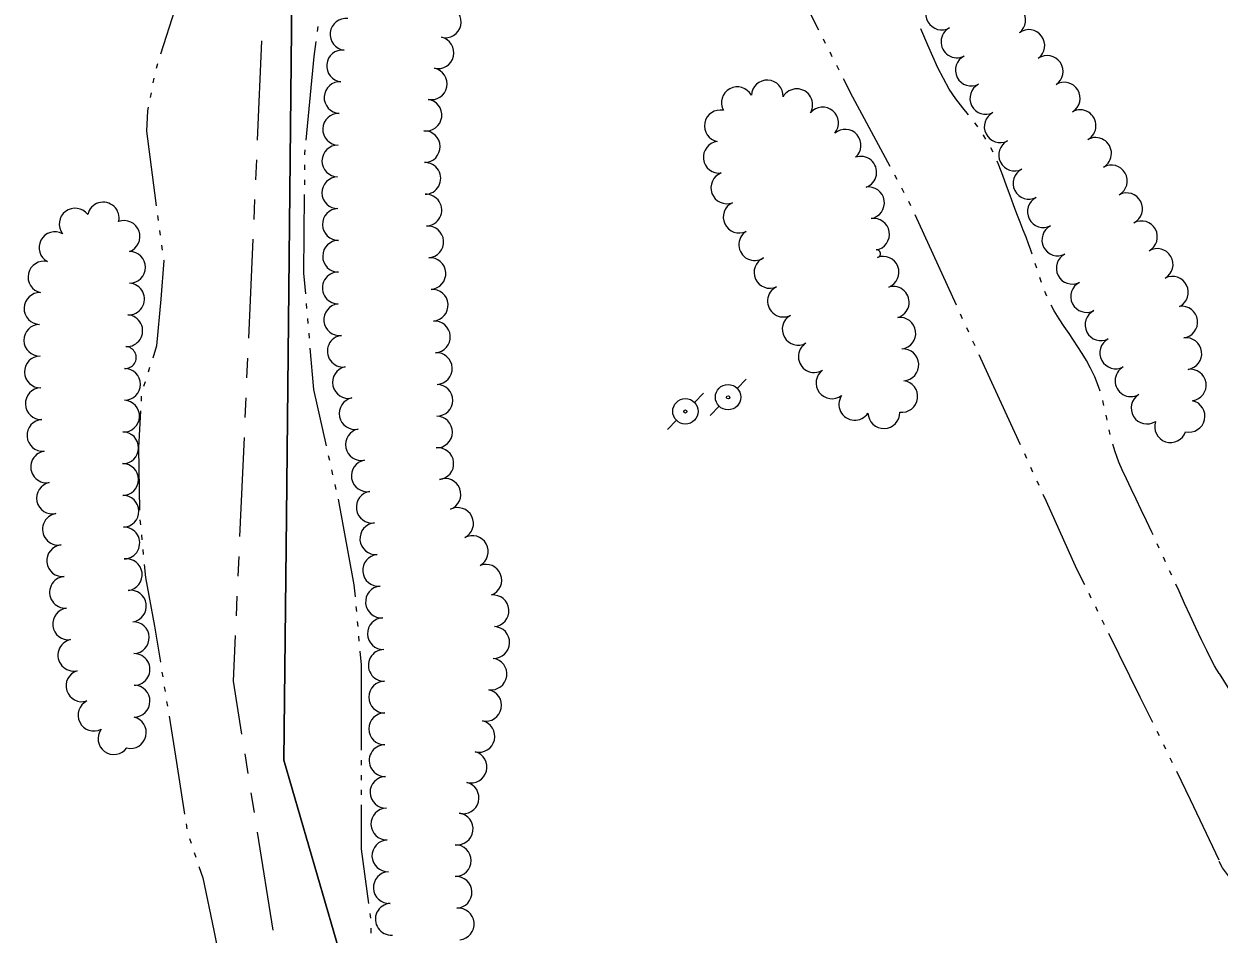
# Model space of a CAD drawing. Extents: x -25029 to 2274964, y -81170 to 687028.
# Drawn here: x -10501 to -9748, y -63152 to -62579 of the extents above; entities that cross this region are included whole.
import ezdxf

# ---------------------------------------------------------------- set-up
doc = ezdxf.new("R2010")
doc.units = 0
for name, color, linetype in [('DIVISIONS', 7, 'Continuous'), ('DV_X_Corp_Line', 7, 'Continuous'), ('TRANSPWRLN', 7, 'Continuous'), ('TREES', 7, 'Continuous'), ('WATER', 7, 'Continuous')]:
    doc.layers.add(name, color=color, linetype=linetype)

msp = doc.modelspace()

# ---------------------------------------------------------------- linework, layer by layer
at = {"layer": 'DIVISIONS'}
for p, q in [((-10351.44, -62589.51), (-10354.22, -62651.95)), ((-10354.77, -62664.44), (-10355.33, -62676.93)), ((-10355.88, -62689.41), (-10356.44, -62701.9)), ((-10356.99, -62714.39), (-10359.77, -62776.83)), ((-10360.33, -62789.32), (-10360.88, -62801.8)), ((-10361.44, -62814.29), (-10361.99, -62826.78)), ((-10362.55, -62839.27), (-10365.32, -62901.7)), ((-10365.88, -62914.19), (-10366.43, -62926.68)), ((-10366.99, -62939.17), (-10367.54, -62951.65)), ((-10362.1, -63038.54), (-10360.14, -63050.89)), ((-10358.19, -63063.23), (-10356.23, -63075.58)), ((-10354.27, -63087.92), (-10344.48, -63149.65))]:
    msp.add_line(p, q, dxfattribs=at)
msp.add_lwpolyline([(-10368.1, -62964.14), (-10369.37, -62992.72), (-10364.06, -63026.2)], dxfattribs=at)
at = {"layer": 'DV_X_Corp_Line'}
for p, q in [((-10330.04, -62322.49), (-10335.88, -62889.12)), ((-10330.04, -62322.49), (-10335.88, -62889.12)), ((-10335.88, -62889.12), (-10330.04, -62322.49)), ((-10335.88, -62889.12), (-10330.04, -62322.49)), ((-10335.88, -62889.12), (-10337.46, -63042.48)), ((-10335.88, -62889.12), (-10337.46, -63042.48)), ((-10337.46, -63042.48), (-10335.88, -62889.12)), ((-10337.46, -63042.48), (-10335.88, -62889.12)), ((-10337.46, -63042.48), (-10261.22, -63304.62)), ((-10337.46, -63042.48), (-10261.22, -63304.62)), ((-10261.22, -63304.62), (-10337.46, -63042.48)), ((-10261.22, -63304.62), (-10337.46, -63042.48))]:
    msp.add_line(p, q, dxfattribs=at)
at = {"layer": 'TRANSPWRLN'}
for p, q in [((-10051.98, -62808.35), (-10046.18, -62802.55)), ((-10078.86, -62817.28), (-10073.06, -62811.48)), ((-10068.98, -62825.35), (-10063.18, -62819.55)), ((-10095.86, -62834.28), (-10090.06, -62828.48))]:
    msp.add_line(p, q, dxfattribs=at)
for centre, radius in [((-10057.64, -62813.9), 8.01), ((-10084.52, -62822.83), 8.01), ((-10057.64, -62814.01), 1), ((-10084.52, -62822.94), 1)]:
    msp.add_circle(centre, radius, dxfattribs=at)
at = {"layer": 'TREES'}
for centre, radius, start, end in [((-9923.07, -62572.54), 10, 119.77236, 299.77236), ((-9880.25, -62576.42), 10, 307.634, 127.634), ((-10235.75, -62577.48), 10, 256.34691, 76.34691), ((-10298.31, -62585.34), 10, 83.03386, 263.03386), ((-9913.52, -62590.1), 10, 117.27499, 297.27499), ((-10240.35, -62596.95), 10, 257.07931, 77.07931), ((-9868.19, -62592.37), 10, 306.5494, 126.5494), ((-10300.51, -62605.22), 10, 84.37505, 264.37505), ((-9904.4, -62607.9), 10, 116.97274, 296.97274), ((-9856.65, -62608.7), 10, 303.91743, 123.91743), ((-10244.6, -62616.49), 10, 258.37096, 78.37096), ((-10302.07, -62625.15), 10, 86.6621, 266.6621), ((-10051.8, -62628.46), 10, 28.28891, 208.28891), ((-10033, -62624.19), 10, 357.36068, 177.36068), ((-9895.33, -62625.73), 10, 116.97274, 296.97274), ((-9845.89, -62625.55), 10, 301.194, 121.194), ((-10247.92, -62636.2), 10, 262.50433, 82.50433), ((-10014.37, -62629.67), 10, 329.81381, 149.81381), ((-10062.54, -62643.01), 10, 78.83977, 258.83977), ((-9998.09, -62641.16), 10, 319.80808, 139.80808), ((-9835.91, -62642.88), 10, 298.68692, 118.68692), ((-10302.95, -62645.13), 10, 88.27201, 268.27201), ((-9886.26, -62643.55), 10, 116.97274, 296.97274), ((-10249.03, -62656.11), 10, 271.11433, 91.11433), ((-9983.92, -62655.19), 10, 310.71714, 130.71714), ((-10303.44, -62665.13), 10, 88.95034, 268.95034), ((-10063.21, -62662.74), 10, 97.2573, 277.2573), ((-9877.19, -62661.38), 10, 116.97274, 296.97274), ((-9826.16, -62660.34), 10, 299.67698, 119.67698), ((-9974.08, -62672.2), 10, 289.40796, 109.40796), ((-10248.64, -62676.11), 10, 271.14579, 91.14579), ((-9868.12, -62679.2), 10, 116.97274, 296.97274), ((-9816.22, -62677.7), 10, 299.90192, 119.90192), ((-10303.49, -62685.12), 10, 90.74492, 270.74492), ((-10058.45, -62682.03), 10, 110.44587, 290.44587), ((-10247.98, -62696.09), 10, 272.65581, 92.65581), ((-9969.17, -62691.5), 10, 279.14435, 99.14435), ((-9806.63, -62695.24), 10, 297.45724, 117.45724), ((-10451.24, -62701.06), 10, 346.99467, 166.99467), ((-10050.65, -62700.43), 10, 115.54151, 295.54151), ((-9859.05, -62697.03), 10, 116.97274, 296.97274), ((-10468.94, -62704.86), 10, 37.25617, 217.25617), ((-10303.15, -62705.12), 10, 91.2142, 271.2142), ((-9965.99, -62711.25), 10, 279.14435, 99.14435), ((-10481.65, -62719.71), 10, 61.65542, 241.65542), ((-10438.07, -62712.7), 10, 290.03732, 110.03732), ((-10246.83, -62716.06), 10, 273.88588, 93.88588), ((-10040.89, -62717.84), 10, 123.01373, 303.01373), ((-9849.97, -62714.85), 10, 116.97274, 296.97274), ((-9797.24, -62712.9), 10, 298.52786, 118.52786), ((-10302.99, -62725.12), 10, 89.6854, 269.6854), ((-10434.66, -62732.1), 10, 269.93755, 89.93755), ((-9964.01, -62723.51), 2.42, 279.14435, 99.14435), ((-9840.9, -62732.68), 10, 116.97274, 296.97274), ((-9787.37, -62730.29), 10, 300.6683, 120.6683), ((-10488.58, -62738.27), 10, 77.38838, 257.38838), ((-10245.44, -62736.01), 10, 274.12104, 94.12104), ((-10031.28, -62735.32), 10, 114.56327, 294.56327), ((-9960.01, -62735.22), 10, 291.22732, 111.22732), ((-10303.19, -62745.12), 10, 89.14684, 269.14684), ((-9777.74, -62747.81), 10, 296.92428, 116.92428), ((-10435.24, -62752.08), 10, 266.73371, 86.73371), ((-10243.99, -62755.96), 10, 274.20656, 94.20656), ((-10022.77, -62753.41), 10, 115.80673, 295.80673), ((-9953.57, -62754.13), 10, 286.37349, 106.37349), ((-9831.83, -62750.5), 10, 116.97274, 296.97274), ((-10491.07, -62758.03), 10, 88.2306, 268.2306), ((-10436.38, -62772.05), 10, 266.73371, 86.73371), ((-10302.26, -62765.06), 10, 96.21709, 276.21709), ((-10013.5, -62771.12), 10, 119.50129, 299.50129), ((-9822.76, -62768.32), 10, 116.97274, 296.97274), ((-9771.91, -62766.64), 10, 277.43793, 97.43793), ((-10491.18, -62778.02), 10, 91.13845, 271.13845), ((-10242.59, -62775.91), 10, 273.81997, 93.81997), ((-9949.42, -62773.64), 10, 277.61829, 97.61829), ((-10300.05, -62784.93), 10, 96.46733, 276.46733), ((-9813.48, -62786.04), 10, 118.30821, 298.30821), ((-9769.27, -62786.46), 10, 277.73027, 97.73027), ((-10437.34, -62788.93), 6.91, 266.73371, 86.73371), ((-10003.36, -62788.36), 10, 121.37864, 301.37864), ((-9947.51, -62793.53), 10, 273.3964, 93.3964), ((-10490.8, -62798.02), 10, 91.07325, 271.07325), ((-10241.42, -62795.88), 10, 272.85601, 92.85601), ((-10437.76, -62805.82), 10, 269.85982, 89.85982), ((-10296.79, -62804.64), 10, 102.35352, 282.35352), ((-9992.17, -62804.91), 10, 126.75003, 306.75003), ((-9803.88, -62803.58), 10, 119.11072, 299.11072), ((-9766.5, -62806.27), 10, 278.23586, 98.23586), ((-10241.02, -62815.86), 10, 269.43408, 89.43408), ((-9948.22, -62813.43), 10, 262.49795, 82.49795), ((-10490.27, -62818.01), 10, 91.93357, 271.93357), ((-10292.61, -62824.2), 10, 101.76601, 281.76601), ((-9977.85, -62818.44), 10, 146.48746, 326.48746), ((-9793.71, -62820.8), 10, 122.02338, 302.02338), ((-10438.33, -62825.81), 10, 266.87297, 86.87297), ((-9767.26, -62825.92), 10, 257.31133, 77.31133), ((-10489.22, -62837.98), 10, 94.09022, 274.09022), ((-10241.27, -62835.86), 10, 269.13577, 89.13577), ((-9959.52, -62823.65), 10, 181.78425, 1.78425), ((-9778.93, -62832.48), 10, 161.33142, 341.33142), ((-10438.96, -62845.79), 10, 269.52112, 89.52112), ((-10288.61, -62843.79), 10, 101.27489, 281.27489), ((-10486.89, -62857.82), 10, 99.29817, 279.29817), ((-10240.44, -62855.81), 10, 275.64183, 95.64183), ((-10439, -62865.79), 10, 270.20746, 90.20746), ((-10284.94, -62863.45), 10, 99.86223, 279.86223), ((-10483.17, -62877.46), 10, 102.18402, 282.18402), ((-10235.97, -62875.14), 10, 290.41671, 110.41671), ((-10281.81, -62883.2), 10, 98.16871, 278.16871), ((-10438.74, -62885.79), 10, 271.33026, 91.33026), ((-10479.42, -62897.11), 10, 99.40803, 279.40803), ((-10228.01, -62893.45), 10, 296.528, 116.528), ((-10438.23, -62905.78), 10, 271.57836, 91.57836), ((-10279.55, -62903.07), 10, 94.81799, 274.81799), ((-10218.7, -62911.15), 10, 298.95943, 118.95943), ((-10476.77, -62916.92), 10, 95.85731, 275.85731), ((-10277.8, -62922.99), 10, 95.22778, 275.22778), ((-10436.71, -62925.7), 10, 277.14976, 97.14976), ((-10210.21, -62929.21), 10, 291.44664, 111.44664), ((-10475, -62936.84), 10, 94.26244, 274.26244), ((-10434.06, -62945.53), 10, 278.04196, 98.04196), ((-10275.97, -62942.91), 10, 95.23917, 275.23917), ((-10205.7, -62948.48), 10, 274.86536, 94.86536), ((-10473.02, -62956.73), 10, 97.14404, 277.14404), ((-10432.27, -62965.42), 10, 272.24231, 92.24231), ((-10274.76, -62962.86), 10, 91.75533, 271.75533), ((-10205.21, -62968.44), 10, 267.96936, 87.96936), ((-10469.74, -62976.45), 10, 101.74614, 281.74614), ((-10274.22, -62982.85), 10, 91.33523, 271.33523), ((-10431.79, -62985.41), 10, 270.51896, 90.51896), ((-10206.95, -62988.33), 10, 262.00479, 82.00479), ((-10464.66, -62995.76), 10, 107.69451, 287.69451), ((-10431.76, -63005.41), 10, 269.66907, 89.66907), ((-10273.94, -63002.85), 10, 90.26284, 270.26284), ((-10210.32, -63008.04), 10, 258.62644, 78.62644), ((-10457.1, -63014.21), 10, 116.90182, 296.90182), ((-10434.1, -63025.15), 10, 256.77481, 76.77481), ((-10273.91, -63022.85), 10, 89.90202, 269.90202), ((-10214.58, -63027.58), 10, 256.7523, 76.7523), ((-10444.48, -63029), 10, 144.00277, 324.00277), ((-10273.67, -63042.85), 10, 91.48396, 271.48396), ((-10219.51, -63046.96), 10, 254.69367, 74.69367), ((-10273.14, -63062.84), 10, 91.51412, 271.51412), ((-10224.56, -63066.31), 10, 256.0374, 76.0374), ((-10272.59, -63082.83), 10, 91.63316, 271.63316), ((-10228.26, -63085.93), 10, 262.60393, 82.60393), ((-10271.94, -63102.82), 10, 92.10909, 272.10909), ((-10229.52, -63105.84), 10, 270.20259, 90.20259), ((-10271.05, -63122.8), 10, 93.0265, 273.0265), ((-10229.01, -63125.83), 10, 272.70329, 92.70329), ((-10269.8, -63142.76), 10, 94.12518, 274.12518), ((-10227.55, -63145.77), 10, 275.66233, 95.66233)]:
    msp.add_arc(centre, radius, start, end, dxfattribs=at)
at = {"layer": 'WATER'}
for p, q in [((-10315.98, -62580.5), (-10316.42, -62583.59)), ((-9996.21, -62591.09), (-9997.62, -62588.3)), ((-9991.98, -62599.46), (-9993.39, -62596.67)), ((-10416.98, -62603.84), (-10417.92, -62606.82)), ((-9987.75, -62607.82), (-9989.16, -62605.03)), ((-10419.28, -62612.91), (-10419.89, -62615.98)), ((-10421.12, -62622.11), (-10421.73, -62625.17)), ((-9890.75, -62659.61), (-9892.16, -62656.82)), ((-10324.41, -62667.54), (-10324.44, -62670.67)), ((-10324.49, -62676.92), (-10324.52, -62680.04)), ((-9951.14, -62676.83), (-9952.62, -62674.08)), ((-9946.69, -62685.08), (-9948.17, -62682.33)), ((-9942.47, -62693.45), (-9943.77, -62690.61)), ((-10416.99, -62699.52), (-10416.57, -62702.62)), ((-9913.81, -62755.94), (-9939.86, -62699.13)), ((-10415.72, -62708.81), (-10415.3, -62711.91)), ((-10414.45, -62718.1), (-10414.03, -62721.2)), ((-9863.22, -62732.69), (-9864.19, -62729.72)), ((-9860.23, -62741.57), (-9861.26, -62738.62)), ((-10323.36, -62754.97), (-10323.1, -62758.09)), ((-9909.91, -62764.47), (-9911.21, -62761.62)), ((-10322.57, -62764.32), (-10322.31, -62767.43)), ((-10321.78, -62773.66), (-10321.52, -62776.77)), ((-9906, -62772.99), (-9907.3, -62770.15)), ((-9902.09, -62781.51), (-9903.39, -62778.67)), ((-10421.97, -62795.26), (-10422.92, -62798.24)), ((-10424.83, -62804.19), (-10425.78, -62807.17)), ((-10427.25, -62813.2), (-10427.42, -62816.32)), ((-9820.88, -62819.13), (-9821.62, -62816.09)), ((-9816.97, -62837.46), (-9817.69, -62834.42)), ((-10309.46, -62850.62), (-10308.78, -62853.67)), ((-9869.53, -62852.52), (-9870.83, -62849.68)), ((-10307.41, -62859.77), (-10306.73, -62862.82)), ((-9865.62, -62861.05), (-9866.93, -62858.21)), ((-9861.72, -62869.57), (-9863.02, -62866.73)), ((-10305.36, -62868.92), (-10304.68, -62871.97)), ((-10428.11, -62891.26), (-10427.8, -62894.37)), ((-10427.2, -62900.59), (-10426.9, -62903.7)), ((-10426.3, -62909.92), (-10426, -62913.03)), ((-9786.04, -62909.06), (-9787.35, -62906.22)), ((-9782.12, -62917.57), (-9783.42, -62914.73)), ((-9778.2, -62926.09), (-9779.51, -62923.25)), ((-9828.86, -62940.44), (-9830.25, -62937.64)), ((-10292.06, -62945.84), (-10291.78, -62948.95)), ((-9824.7, -62948.84), (-9826.09, -62946.04)), ((-10291.23, -62955.18), (-10290.95, -62958.29)), ((-9820.54, -62957.24), (-9821.93, -62954.44)), ((-10290.4, -62964.52), (-10290.12, -62967.63)), ((-10414.23, -62987.06), (-10413.74, -62990.15)), ((-10412.75, -62996.32), (-10412.26, -62999.4)), ((-10411.27, -63005.58), (-10410.78, -63008.66)), ((-9785.98, -63027.31), (-9787.36, -63024.5)), ((-9781.86, -63035.73), (-9783.23, -63032.92)), ((-10288.8, -63042.57), (-10288.8, -63045.69)), ((-9777.74, -63044.15), (-9779.11, -63041.34)), ((-10288.8, -63051.94), (-10288.8, -63055.07)), ((-10288.8, -63061.32), (-10288.8, -63064.44)), ((-10398.95, -63082.72), (-10398.46, -63085.81)), ((-10396.83, -63091.82), (-10395.85, -63094.79)), ((-10393.87, -63100.72), (-10392.88, -63103.68)), ((-10283.37, -63139.08), (-10282.96, -63142.18)), ((-10282.73, -63148.42), (-10282.69, -63151.54))]:
    msp.add_line(p, q, dxfattribs=at)
for points in [[(-10000.44, -62582.72), (-10017.07, -62549.86), (-10030.75, -62528.14)], [(-10396.83, -62538.13), (-10399.8, -62550.01), (-10406.18, -62569.78), (-10415.09, -62597.88)], [(-9906.12, -62636.15), (-9909.75, -62631.71), (-9914.19, -62625.94), (-9918.3, -62619.79), (-9922.05, -62613.26), (-9925.51, -62606.42), (-9928.72, -62599.32), (-9931.82, -62592.06), (-9934.95, -62584.75), (-9936.28, -62581.77)], [(-10317.29, -62589.78), (-10318.61, -62599.21), (-10323.55, -62651.96)], [(-9955.58, -62668.58), (-9979.12, -62624.88), (-9984.93, -62613.4)], [(-10422.96, -62631.3), (-10423.41, -62633.57), (-10424.05, -62646.33), (-10418.94, -62685.24), (-10417.83, -62693.33)], [(-9900.36, -62643.54), (-9900.77, -62642.94), (-9902.25, -62641.05)], [(-9895.22, -62651.37), (-9896.72, -62648.84), (-9896.82, -62648.69)], [(-10324.14, -62658.18), (-10324.35, -62660.45), (-10324.36, -62661.29)], [(-9866.15, -62723.78), (-9867.02, -62721.24), (-9868.41, -62717.32), (-9869.94, -62713.18), (-9871.7, -62708.62), (-9873.63, -62703.65), (-9875.69, -62698.34), (-9877.8, -62692.74), (-9879.98, -62686.87), (-9882.22, -62680.72), (-9884.55, -62674.34), (-9887.06, -62667.83), (-9888.16, -62665.29)], [(-10324.57, -62686.29), (-10324.99, -62735.72), (-10323.89, -62748.75)], [(-10413.18, -62727.39), (-10413.11, -62727.9), (-10415.02, -62752.14), (-10417.57, -62781.48), (-10420.07, -62789.31)], [(-9856.83, -62750.31), (-9857.51, -62748.81), (-9858.05, -62747.43)], [(-9823.37, -62810.1), (-9824.31, -62807.2), (-9826.73, -62801.18), (-9829.3, -62795.69), (-9831.91, -62790.79), (-9834.55, -62786.33), (-9837.24, -62782.13), (-9840.01, -62778.01), (-9842.89, -62773.8), (-9845.92, -62769.34), (-9849.09, -62764.52), (-9852.23, -62759.42), (-9854.12, -62755.93)], [(-10320.99, -62783), (-10318.79, -62809.05), (-10310.83, -62844.52)], [(-9873.44, -62844), (-9893.76, -62799.68), (-9899.49, -62787.19)], [(-10427.77, -62822.56), (-10429.06, -62845.91), (-10428.47, -62885.02)], [(-9818.96, -62828.3), (-9819.18, -62827.2), (-9819.58, -62825.24)], [(-9789.98, -62900.55), (-9790.78, -62898.84), (-9794.1, -62891.79), (-9797.38, -62884.9), (-9800.6, -62878.18), (-9803.73, -62871.65), (-9806.72, -62865.37), (-9809.36, -62859.65), (-9811.45, -62854.88), (-9812.87, -62851.26), (-9813.84, -62848.35), (-9814.69, -62845.52), (-9815.3, -62843.49)], [(-9833.02, -62932.04), (-9837.89, -62922.21), (-9857.07, -62879.7), (-9859.11, -62875.25)], [(-10303.34, -62878.07), (-10293.27, -62932.16), (-10292.61, -62939.61)], [(-10425.39, -62919.25), (-10424.59, -62927.56), (-10418.85, -62958.18), (-10415.22, -62980.89)], [(-9748.36, -62987.99), (-9748.98, -62986.99), (-9749.82, -62985.59), (-9751.22, -62983.13), (-9753.29, -62979.2), (-9756.12, -62973.58), (-9759.46, -62966.71), (-9763.04, -62959.18), (-9766.6, -62951.51), (-9770.12, -62943.82), (-9773.61, -62936.13), (-9775.6, -62931.77)], [(-9790.11, -63018.89), (-9797.99, -63002.8), (-9817.77, -62962.85)], [(-10289.57, -62973.85), (-10288.8, -62982.55), (-10288.8, -63036.32)], [(-9748.36, -62987.99), (-9739.15, -63002.92), (-9722.55, -63018.56), (-9708.31, -63035.53)], [(-10409.79, -63014.83), (-10405.13, -63043.98), (-10399.94, -63076.55)], [(-9748.36, -63105.58), (-9766.31, -63067.47), (-9774.99, -63049.76)], [(-10288.8, -63070.69), (-10288.8, -63098.65), (-10284.2, -63132.89)], [(-9735.83, -63125.09), (-9737.43, -63122.21), (-9746.18, -63110.47), (-9748.36, -63106.47)], [(-10390.9, -63109.61), (-10388.54, -63116.7), (-10381.52, -63149.87), (-10377.28, -63170.56)]]:
    msp.add_lwpolyline(points, dxfattribs=at)

doc.saveas('drawing.dxf')
